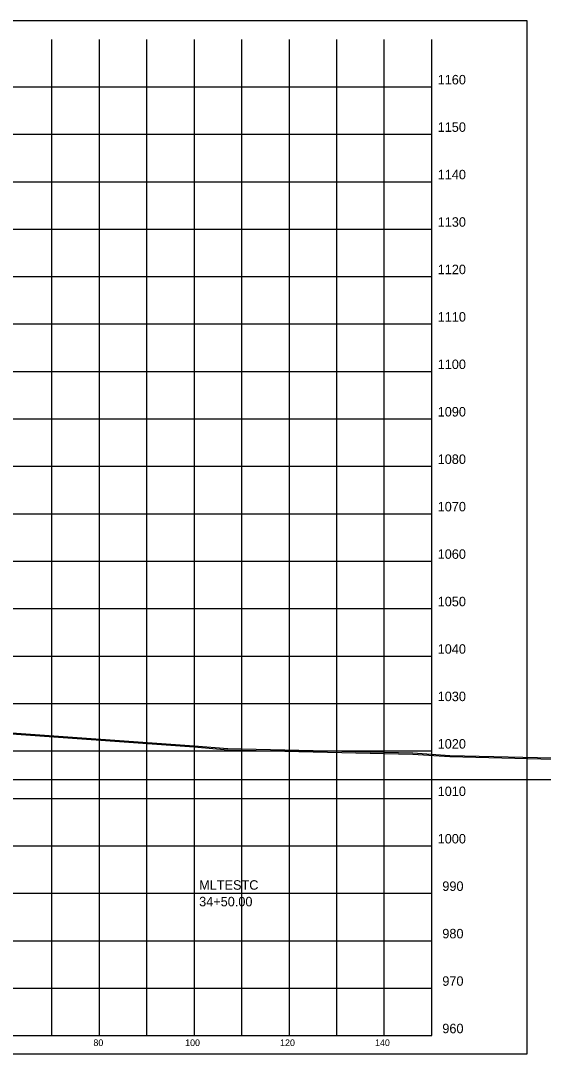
# Model space of a CAD drawing. Extents: x 1131015 to 1136271, y 133453 to 174329.
# Drawn here: x 1132403.9 to 1132514, y 167109.7 to 167327.6 of the extents above; entities that cross this region are included whole.
import ezdxf

# ---------------------------------------------------------------- set-up
doc = ezdxf.new("R2010")
doc.units = 0
for name, color, linetype in [('DESIGN - SHEET - Corner Text', 7, 'Continuous'), ('DESIGN - SHEET - Light Grid', 7, 'Continuous'), ('DESIGN - SHEET - Linework', 7, 'Continuous'), ('DESIGN - SHEET - Plot Shape', 7, 'Continuous'), ('DESIGN - TYPICAL - Warning Text', 7, 'Continuous'), ('SURVEY - GROUND - Bottom of Topsoil Layer', 7, 'Continuous'), ('SURVEY - GROUND - Top of Ground', 7, 'Continuous')]:
    doc.layers.add(name, color=color, linetype=linetype)

msp = doc.modelspace()

# ---------------------------------------------------------------- linework, layer by layer
at = {"layer": 'DESIGN - SHEET - Light Grid'}
msp.add_line((1132340.46, 167167.66), (1132640.46, 167167.66), dxfattribs=at)
at = {"layer": 'DESIGN - SHEET - Linework'}
for p, q in [((1132410.46, 167113.66), (1132410.46, 167323.66)), ((1132420.46, 167113.66), (1132420.46, 167323.66)), ((1132430.46, 167113.66), (1132430.46, 167323.66)), ((1132440.46, 167113.66), (1132440.46, 167323.66)), ((1132450.46, 167113.66), (1132450.46, 167323.66)), ((1132460.46, 167113.66), (1132460.46, 167323.66)), ((1132470.46, 167113.66), (1132470.46, 167323.66)), ((1132480.46, 167113.66), (1132480.46, 167323.66)), ((1132190.46, 167313.66), (1132490.46, 167313.66)), ((1132190.46, 167303.66), (1132490.46, 167303.66)), ((1132190.46, 167293.66), (1132490.46, 167293.66)), ((1132190.46, 167283.66), (1132490.46, 167283.66)), ((1132190.46, 167273.66), (1132490.46, 167273.66)), ((1132190.46, 167263.66), (1132490.46, 167263.66)), ((1132190.46, 167253.66), (1132490.46, 167253.66)), ((1132190.46, 167243.66), (1132490.46, 167243.66)), ((1132190.46, 167233.66), (1132490.46, 167233.66)), ((1132190.46, 167223.66), (1132490.46, 167223.66)), ((1132190.46, 167213.66), (1132490.46, 167213.66)), ((1132190.46, 167203.66), (1132490.46, 167203.66)), ((1132190.46, 167193.66), (1132490.46, 167193.66)), ((1132190.46, 167183.66), (1132490.46, 167183.66)), ((1132190.46, 167173.66), (1132490.46, 167173.66)), ((1132190.46, 167163.66), (1132490.46, 167163.66)), ((1132190.46, 167153.66), (1132490.46, 167153.66)), ((1132190.46, 167143.66), (1132490.46, 167143.66)), ((1132190.46, 167133.66), (1132490.46, 167133.66)), ((1132190.46, 167123.66), (1132490.46, 167123.66))]:
    msp.add_line(p, q, dxfattribs=at)
msp.add_lwpolyline([(1132190.46, 167323.66), (1132190.46, 167113.66), (1132490.46, 167113.66), (1132490.46, 167323.66)], dxfattribs=at)
at = {"layer": 'DESIGN - SHEET - Plot Shape'}
msp.add_lwpolyline([(1132170.46, 167327.6), (1132510.46, 167327.6), (1132510.46, 167109.72), (1132170.46, 167109.72)], close=True, dxfattribs=at)
at = {"layer": 'SURVEY - GROUND - Bottom of Topsoil Layer'}
for p, q in [((1132396.97, 167177.61), (1132440.44, 167174.52)), ((1132440.44, 167174.52), (1132447.49, 167173.91)), ((1132447.49, 167173.91), (1132486.5, 167173.01)), ((1132486.5, 167173.01), (1132494.25, 167172.48)), ((1132494.25, 167172.48), (1132547.73, 167171.14))]:
    msp.add_line(p, q, dxfattribs=at)
at = {"layer": 'SURVEY - GROUND - Top of Ground'}
for p, q in [((1132396.97, 167177.86), (1132440.44, 167174.77)), ((1132440.44, 167174.77), (1132447.49, 167174.16)), ((1132447.49, 167174.16), (1132486.5, 167173.26)), ((1132486.5, 167173.26), (1132494.25, 167172.73)), ((1132494.25, 167172.73), (1132547.73, 167171.39))]:
    msp.add_line(p, q, dxfattribs=at)

# ---------------------------------------------------------------- texts
at = {"layer": 'DESIGN - SHEET - Corner Text'}
for s, height, p in [('1160', 2, (1132491.7, 167314.16)), ('1150', 2, (1132491.7, 167304.16)), ('1140', 2, (1132491.7, 167294.16)), ('1130', 2, (1132491.7, 167284.16)), ('1120', 2, (1132491.7, 167274.16)), ('1110', 2, (1132491.7, 167264.16)), ('1100', 2, (1132491.7, 167254.16)), ('1090', 2, (1132491.7, 167244.16)), ('1080', 2, (1132491.7, 167234.16)), ('1070', 2, (1132491.7, 167224.16)), ('1060', 2, (1132491.7, 167214.16)), ('1050', 2, (1132491.7, 167204.16)), ('1040', 2, (1132491.7, 167194.16)), ('1030', 2, (1132491.7, 167184.16)), ('1020', 2, (1132491.7, 167174.16)), ('1010', 2, (1132491.7, 167164.16)), ('1000', 2, (1132491.7, 167154.16)), ('990', 2, (1132492.68, 167144.16)), ('980', 2, (1132492.68, 167134.16)), ('970', 2, (1132492.68, 167124.16)), ('960', 2, (1132492.68, 167114.16)), ('80', 1.4, (1132419.19, 167111.46)), ('100', 1.4, (1132438.51, 167111.46)), ('120', 1.4, (1132458.51, 167111.46)), ('140', 1.4, (1132478.51, 167111.46))]:
    msp.add_text(s, height=height, dxfattribs=at).set_placement(p)
at = {"layer": 'DESIGN - TYPICAL - Warning Text'}
for s, p in [('MLTESTC', (1132441.46, 167144.41)), ('34+50.00', (1132441.46, 167140.91))]:
    msp.add_text(s, height=2, dxfattribs=at).set_placement(p)

doc.saveas('drawing.dxf')
